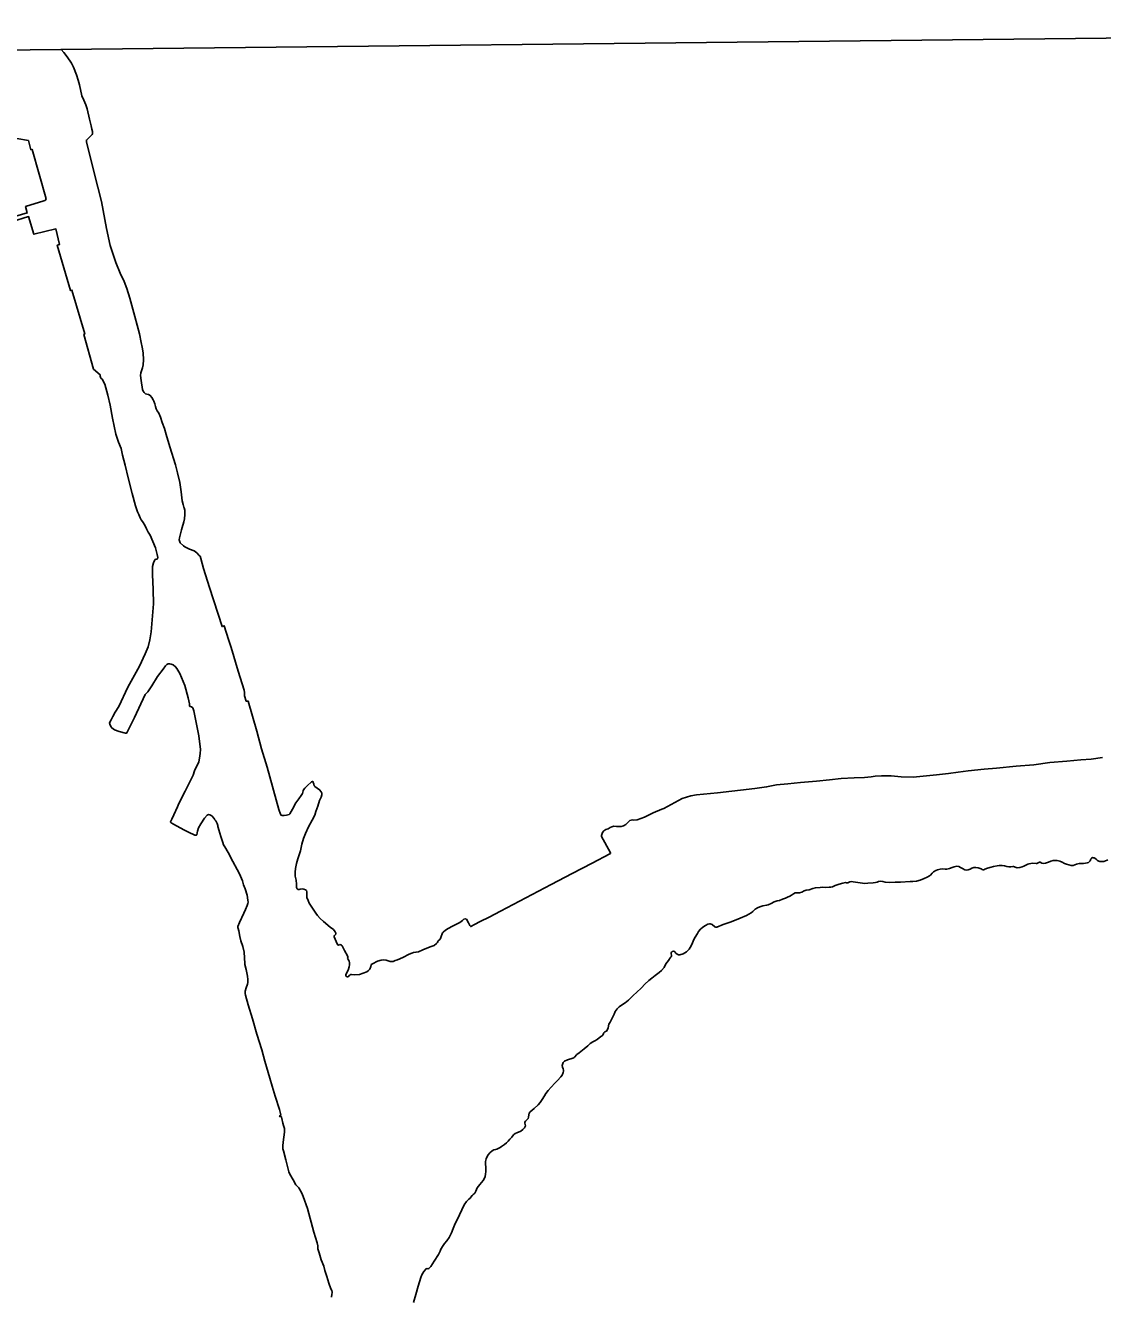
# Model space of a CAD drawing. Extents: x 3677843 to 3715951, y 511991 to 537744.
# Drawn here: x 3703535.3 to 3703912.7, y 516337.9 to 516783 of the extents above; entities that cross this region are included whole.
import ezdxf

# ---------------------------------------------------------------- set-up
doc = ezdxf.new("R2010")
doc.units = 0
doc.layers.add('V-ANNO-NPLT', color=7, linetype='Continuous')

msp = doc.modelspace()

# ---------------------------------------------------------------- linework, layer by layer
at = {"layer": 'V-ANNO-NPLT'}
for points in [[(3703073.83, 516769.32), (3704323.21, 516782.95), (3704331.36, 516065.13), (3703081.34, 516051.5), (3703073.83, 516769.32)], [(3703547.93, 516774.5), (3703548.84, 516773.49), (3703549.98, 516771.93), (3703551.54, 516769.73), (3703552.23, 516768.35), (3703553.29, 516765.6), (3703553.84, 516763.77), (3703554.25, 516762.12), (3703555.12, 516758.22), (3703555.81, 516756.7), (3703556.5, 516755.14), (3703556.96, 516753.68), (3703557.79, 516750.14), (3703558.11, 516748.68), (3703558.38, 516747.76), (3703558.66, 516746.61), (3703558.84, 516745.79), (3703558.89, 516745.28), (3703558.89, 516744.92), (3703558.75, 516744.69), (3703558.43, 516744.32), (3703557.74, 516743.63), (3703557.47, 516743.4), (3703557.14, 516743.08), (3703556.73, 516742.76), (3703556.73, 516742.07), (3703560.77, 516726.29), (3703562.06, 516721.25), (3703562.61, 516718.13), (3703563.8, 516711.85), (3703565.09, 516705.84), (3703565.82, 516703.41), (3703567.06, 516699.83), (3703568.58, 516696.16), (3703569.95, 516693.23), (3703570.92, 516690.75), (3703571.93, 516687.36), (3703573.67, 516680.94), (3703575.28, 516674.84), (3703575.92, 516671.9), (3703576.29, 516670.25), (3703576.56, 516668.23), (3703576.66, 516665.75), (3703576.56, 516664.06), (3703576.34, 516663), (3703576.11, 516662.31), (3703575.79, 516661.17), (3703575.69, 516660.25), (3703575.88, 516658.55), (3703576.34, 516655.39), (3703576.57, 516654.79), (3703576.98, 516654.33), (3703577.44, 516653.92), (3703577.94, 516653.74), (3703578.45, 516653.6), (3703579.09, 516653.33), (3703579.59, 516652.55), (3703580.1, 516651.81), (3703580.33, 516651.26), (3703580.74, 516650.34), (3703580.97, 516649.47), (3703581.15, 516648.6), (3703581.52, 516647.87), (3703582.03, 516647.13), (3703582.72, 516645.71), (3703583.31, 516643.83), (3703584.05, 516641.72), (3703584.69, 516639.61), (3703585.97, 516635.26), (3703587.95, 516628.97), (3703588.59, 516626.17), (3703589.42, 516622.78), (3703589.88, 516619.48), (3703590.29, 516616.4), (3703590.56, 516615.12), (3703590.84, 516614.2), (3703590.98, 516613.93), (3703591.21, 516613.15), (3703591.21, 516611.54), (3703591.02, 516610.03), (3703590.8, 516609.07), (3703590.25, 516607.05), (3703589.97, 516606.27), (3703589.79, 516605.3), (3703589.51, 516604.39), (3703589.28, 516603.42), (3703589.24, 516602.69), (3703589.42, 516601.96), (3703589.6, 516601.68), (3703590.75, 516600.63), (3703591.25, 516600.31), (3703592.86, 516599.39), (3703594.42, 516598.84), (3703595.34, 516598.15), (3703596.21, 516597.28)], [(3703532.3, 516743.28), (3703536.38, 516742.6), (3703537.3, 516739.39), (3703537.71, 516739.48), (3703542.62, 516722.14), (3703542.26, 516721.64), (3703541.84, 516721.45), (3703535.42, 516719.48), (3703536.02, 516717.23), (3703530.01, 516715.58)], [(3703530.47, 516714.16), (3703536.48, 516715.95), (3703538.31, 516709.76), (3703546.06, 516711.64), (3703547.26, 516706.18), (3703546.53, 516705.95), (3703551.16, 516690.04), (3703551.62, 516690.22), (3703556.16, 516674.85), (3703555.8, 516674.67), (3703559.24, 516662.56), (3703561.49, 516660.55), (3703561.53, 516660.09), (3703561.76, 516659.4), (3703562.22, 516659.03), (3703563.14, 516657.29), (3703564.24, 516653.39), (3703565.02, 516649.91), (3703565.85, 516645.32), (3703567, 516639.77), (3703567.32, 516638.71), (3703568.01, 516636.88), (3703568.88, 516634.68), (3703569.38, 516632.34), (3703570.26, 516628.85), (3703571.31, 516624.45), (3703572.69, 516618.95), (3703573.97, 516614.68), (3703574.62, 516612.53), (3703575.08, 516611.61), (3703575.53, 516610.46), (3703575.9, 516609.77), (3703576.36, 516609.13), (3703577.23, 516607.85), (3703577.78, 516606.52), (3703578.33, 516605.42), (3703579.07, 516604.32), (3703580.03, 516602.16), (3703580.86, 516599.91), (3703581.45, 516597.62), (3703581.73, 516596.47), (3703581.64, 516596.11), (3703581.5, 516595.97), (3703581.18, 516595.92), (3703580.77, 516595.83), (3703580.63, 516595.69), (3703580.22, 516594.68), (3703579.85, 516593.4), (3703579.85, 516590.6), (3703580.13, 516585.37), (3703580.17, 516580.28), (3703579.44, 516570.47), (3703578.89, 516567.67), (3703578.3, 516565.24), (3703577.29, 516562.76), (3703575.27, 516558.4), (3703571.28, 516551.11), (3703568.03, 516544.27), (3703566.83, 516542.39), (3703565.92, 516540.83), (3703565.37, 516539.69), (3703564.96, 516538.86), (3703564.82, 516538.45), (3703564.91, 516538.08), (3703565.28, 516537.3), (3703565.6, 516536.8), (3703566.51, 516536.2), (3703568.17, 516535.56), (3703570.37, 516535.01), (3703570.78, 516535.01), (3703571.01, 516535.28), (3703573.62, 516540.51), (3703577.29, 516548.5), (3703578.21, 516549.46)], [(3703596.21, 516597.28), (3703596.62, 516596.96), (3703596.85, 516596.22), (3703597.72, 516592.65), (3703599.79, 516586), (3703604.24, 516572.33), (3703605.02, 516572.61), (3703606.54, 516567.74), (3703607.41, 516564.99), (3703609.93, 516556.65), (3703612, 516550.04), (3703612.14, 516549.26), (3703612.14, 516548.02), (3703612.69, 516546.14), (3703613.33, 516546.23), (3703616.36, 516535.64), (3703618.06, 516529.45), (3703620.08, 516523.03), (3703624.13, 516508.24)], [(3703578.21, 516549.46), (3703579.68, 516551.52), (3703581.65, 516554.83), (3703583.57, 516557.35), (3703584.4, 516558.54), (3703584.86, 516559), (3703585.36, 516559.23), (3703585.96, 516559.23), (3703586.42, 516559.14), (3703587.15, 516558.86), (3703587.93, 516558.27), (3703588.39, 516557.67), (3703589.44, 516555.84), (3703591.19, 516551.66), (3703592.38, 516547.4), (3703592.8, 516545.29), (3703592.79, 516544.46), (3703592.93, 516544.33), (3703593.16, 516544.28), (3703593.57, 516544.19), (3703593.94, 516543.87), (3703594.4, 516542.77), (3703596.1, 516534.1), (3703596.65, 516529.28), (3703596.56, 516527.81), (3703596.38, 516526.16), (3703596.06, 516524.97), (3703595.69, 516524.14), (3703595.18, 516523.04), (3703594.63, 516521.81), (3703594.13, 516520.29), (3703591.33, 516514.6), (3703589.12, 516510.3)], [(3703790.89, 516515.59), (3703794.97, 516516.14), (3703798.46, 516516.86), (3703802.45, 516517.23), (3703806.84, 516517.66), (3703812.44, 516518.18), (3703817.02, 516518.57), (3703821.1, 516519.1), (3703825.64, 516519.31), (3703829.31, 516519.44), (3703831.65, 516519.73), (3703833.02, 516519.96), (3703835.26, 516520.07), (3703838.59, 516520.04), (3703842.1, 516519.64), (3703846.3, 516519.51), (3703849.85, 516519.92), (3703854.49, 516520.35), (3703858.64, 516520.87), (3703862.06, 516521.37), (3703865.58, 516521.75), (3703871.22, 516522.38), (3703875.45, 516522.75), (3703882.37, 516523.44), (3703888.56, 516523.92), (3703894.23, 516524.71), (3703900.18, 516525.22), (3703905.07, 516525.68), (3703908.61, 516525.9), (3703912.66, 516526.43)], [(3703630.35, 516489.27), (3703630.82, 516490.99), (3703631.71, 516493.71), (3703631.86, 516494.36), (3703632.17, 516496.14), (3703632.77, 516498.04), (3703633.46, 516499.78), (3703634.55, 516502.14), (3703635.75, 516504.53), (3703636.75, 516506.27), (3703637.13, 516507.52), (3703637.75, 516509.42), (3703638.42, 516511.38), (3703638.9, 516512.5), (3703639.19, 516513.37), (3703639.17, 516513.9), (3703638.9, 516514.46), (3703638.41, 516515.17), (3703637.58, 516515.73), (3703636.74, 516516.24), (3703636.49, 516516.53), (3703636.36, 516517.15), (3703636.06, 516518), (3703635.86, 516518.09), (3703635.53, 516517.87), (3703634.08, 516516.55), (3703633.26, 516515.72), (3703632.79, 516515.16), (3703632.68, 516514.83), (3703632.57, 516514.32), (3703632.44, 516513.89), (3703631.99, 516513.13), (3703631.08, 516512.02), (3703630.1, 516510.61), (3703628.9, 516508.4), (3703627.96, 516506.77), (3703627.72, 516506.53), (3703626.78, 516506.28), (3703625.98, 516506.1), (3703625.31, 516506.12), (3703624.89, 516506.3), (3703624.69, 516506.61), (3703624.13, 516508.24)], [(3703790.89, 516515.59), (3703777.72, 516514.02), (3703772.91, 516513.62), (3703770.46, 516513.4), (3703768.49, 516513.04), (3703765.41, 516512.05), (3703758.97, 516508.63)], [(3703612.41, 516473.23), (3703613.06, 516474.6), (3703613.26, 516475.24), (3703613.32, 516475.73), (3703613.25, 516476.45), (3703612.98, 516478.23), (3703612.35, 516480.4), (3703611.79, 516481.87), (3703611.35, 516483.23), (3703610.29, 516485.69), (3703609.49, 516487.25), (3703608.01, 516490.01), (3703606.42, 516493.14), (3703605.17, 516495.19), (3703604.77, 516495.88), (3703604.45, 516496.62), (3703603.85, 516498.83), (3703603.13, 516501.13), (3703602.88, 516501.88), (3703602.79, 516502.24), (3703602.77, 516502.64), (3703602.57, 516503.34), (3703602.01, 516504.21), (3703601.72, 516504.58), (3703601.43, 516505.1), (3703600.64, 516505.97), (3703599.97, 516506.41), (3703599.46, 516506.48), (3703599.01, 516506.21), (3703598.1, 516505.16), (3703596.78, 516503.17), (3703595.94, 516501.85), (3703595.65, 516500.67), (3703595.56, 516500.04), (3703595.41, 516499.4), (3703595.23, 516499.19), (3703594.71, 516499.24), (3703592.52, 516500.33), (3703590.89, 516501.11), (3703587.23, 516503.09), (3703586.38, 516503.6), (3703586.22, 516503.76), (3703586.2, 516503.96), (3703586.67, 516504.9), (3703587.36, 516506.37), (3703588.58, 516509.21), (3703589.12, 516510.3)], [(3703681.65, 516465.28), (3703682.47, 516465.91), (3703683.4, 516466.54), (3703684.95, 516467.35), (3703686.3, 516468.09), (3703687.56, 516468.68), (3703688.42, 516469.33), (3703688.91, 516469.77), (3703689.39, 516469.98), (3703689.84, 516469.82), (3703690.56, 516468.5), (3703690.92, 516467.77), (3703691.07, 516467.57), (3703691.37, 516467.23), (3703692.69, 516467.91), (3703694.64, 516468.97), (3703697.79, 516470.52), (3703701.79, 516472.61), (3703719.57, 516481.97), (3703726.92, 516485.81), (3703733.84, 516489.46), (3703740.06, 516492.67), (3703740.29, 516492.81), (3703740.33, 516492.85), (3703740.35, 516492.96), (3703740.17, 516493.27), (3703737.18, 516498.8), (3703737.14, 516498.98), (3703737.16, 516499.16), (3703737.51, 516500.12), (3703737.95, 516500.72), (3703738.61, 516501.19), (3703739.47, 516501.51), (3703740.2, 516501.96), (3703740.76, 516502.2), (3703741.45, 516502.34), (3703742.36, 516502.33), (3703743.22, 516502.22), (3703744.02, 516502.29), (3703744.86, 516502.56), (3703745.62, 516502.92), (3703746.28, 516503.6), (3703746.68, 516504.04), (3703747.12, 516504.36), (3703747.96, 516504.56), (3703748.52, 516504.52), (3703749.65, 516504.62), (3703750.87, 516505.09), (3703752.24, 516505.57), (3703753.66, 516506.26), (3703755.21, 516507.01), (3703758.26, 516508.29), (3703758.97, 516508.63)], [(3703914.5, 516490.58), (3703914.26, 516490.45), (3703913.65, 516490.19), (3703913.08, 516490.06), (3703912.58, 516489.99), (3703912.32, 516489.97), (3703912.02, 516490), (3703911.67, 516490.06), (3703911.32, 516490.18), (3703910.9, 516490.36), (3703910.66, 516490.54), (3703910.5, 516490.68), (3703909.93, 516491.14), (3703909.66, 516491.32), (3703909.45, 516491.35), (3703909.17, 516491.39), (3703908.9, 516491.25), (3703908.73, 516491.08), (3703908.58, 516490.88), (3703908.48, 516490.65)], [(3703681.65, 516465.28), (3703681.47, 516465.02), (3703681.34, 516464.66), (3703681.03, 516463.72), (3703680.78, 516463.01), (3703680.56, 516462.72), (3703679.94, 516462.18), (3703679.78, 516461.94), (3703679.65, 516461.67), (3703679.31, 516461.27), (3703678.53, 516460.64), (3703677.09, 516460.06), (3703674.54, 516459.01), (3703672.99, 516458.38), (3703672.12, 516458.2), (3703671.31, 516458.11), (3703670.71, 516457.93), (3703669.77, 516457.55), (3703667.55, 516456.39), (3703665.74, 516455.61), (3703664.9, 516455.32), (3703664.12, 516455.02), (3703663.58, 516454.96), (3703663.16, 516455.02), (3703662.46, 516455.22), (3703661.66, 516455.49), (3703660.88, 516455.51), (3703659.95, 516455.42), (3703658.68, 516455.06), (3703656.96, 516454.19), (3703656.51, 516453.9), (3703656.47, 516453.79), (3703656.36, 516453.25), (3703656, 516452.34), (3703655.54, 516451.8), (3703654.89, 516451.4), (3703652.42, 516450.44), (3703650.7, 516450.26), (3703649.54, 516450.41), (3703649.25, 516450.39), (3703648.96, 516450.21), (3703648.78, 516450.03), (3703648.56, 516449.67), (3703648.4, 516449.58), (3703648.02, 516449.61), (3703647.76, 516449.78), (3703647.6, 516450.1), (3703647.62, 516450.3), (3703647.84, 516450.83), (3703648.38, 516451.99), (3703648.76, 516453.09), (3703648.87, 516453.84), (3703648.84, 516454.6), (3703648.71, 516455.09), (3703648.3, 516455.87), (3703648.22, 516456.12), (3703648.24, 516456.36), (3703648.28, 516456.56), (3703648.19, 516456.99), (3703647.1, 516458.81), (3703646.25, 516460.42), (3703646.05, 516460.71), (3703645.82, 516460.86), (3703645.44, 516460.89), (3703645, 516460.75), (3703644.75, 516460.77), (3703644.55, 516461.15), (3703643.52, 516463.63), (3703643.52, 516463.85), (3703643.61, 516464.12), (3703643.94, 516464.43), (3703644.03, 516464.52), (3703644.08, 516464.96), (3703643.9, 516465.39), (3703643.21, 516466.17), (3703642.09, 516467.01), (3703639.77, 516469.02), (3703638.61, 516470.08), (3703637.69, 516471.04), (3703637.09, 516471.87), (3703634.79, 516475.39), (3703634.34, 516476.35), (3703633.98, 516477.37), (3703633.91, 516478.04), (3703633.93, 516478.89), (3703633.96, 516479.33), (3703633.78, 516479.84), (3703633.51, 516480.09), (3703632.82, 516480.33), (3703632.33, 516480.38), (3703631.61, 516480.31), (3703631.23, 516480.2), (3703630.79, 516480.22), (3703630.5, 516480.44), (3703630.27, 516480.91), (3703630.27, 516482.05), (3703630.16, 516483.52), (3703629.89, 516484.9), (3703629.82, 516486.31), (3703629.93, 516487.6), (3703630.35, 516489.27)], [(3703822.58, 516482.61), (3703823, 516482.53), (3703823.38, 516482.59), (3703824.15, 516482.87), (3703824.66, 516482.98), (3703825.33, 516482.94), (3703829.4, 516482.35), (3703830.4, 516482.4), (3703832.26, 516482.52), (3703833.1, 516482.64), (3703833.66, 516482.75), (3703834.19, 516483), (3703834.79, 516483.14), (3703835.63, 516483.05), (3703836.48, 516482.81), (3703838.19, 516482.67), (3703840.03, 516482.77), (3703841.9, 516482.74), (3703845.21, 516482.96), (3703846.21, 516482.99), (3703847.47, 516483.15), (3703848.76, 516483.52), (3703850.15, 516484.04), (3703851.26, 516484.47), (3703852.06, 516484.94), (3703852.41, 516485.25), (3703852.94, 516485.9), (3703853.47, 516486.41), (3703854.2, 516486.84), (3703854.89, 516487.09), (3703855.77, 516487.29), (3703856.48, 516487.39), (3703857.53, 516487.37), (3703858.13, 516487.33), (3703859.08, 516487.51), (3703860.03, 516487.9), (3703860.72, 516488.19), (3703861.56, 516488.35), (3703862.27, 516488.25), (3703862.94, 516487.96), (3703863.61, 516487.57), (3703864.41, 516487.08), (3703865.04, 516486.98), (3703865.57, 516487.09), (3703866.28, 516487.36), (3703866.92, 516487.63), (3703867.52, 516487.86), (3703868.21, 516487.88), (3703869.12, 516487.8), (3703870.12, 516487.47), (3703870.5, 516487.21), (3703870.79, 516487.1), (3703871.01, 516487.12), (3703871.43, 516487.28), (3703872.34, 516487.67), (3703873.58, 516488.03), (3703874.51, 516488.28), (3703875.71, 516488.49), (3703876.49, 516488.58), (3703877.51, 516488.61), (3703878.35, 516488.51), (3703879.18, 516488.31), (3703879.82, 516488.18), (3703880.49, 516488.19), (3703881.18, 516488.26), (3703881.49, 516488.24), (3703882.44, 516487.91), (3703882.76, 516487.84), (3703883.71, 516487.9), (3703884.44, 516488.14), (3703885.02, 516488.39), (3703885.81, 516488.75), (3703886.5, 516489.09), (3703886.94, 516489.23), (3703887.54, 516489.36), (3703888.16, 516489.39), (3703889.34, 516489.29), (3703889.59, 516489.36), (3703890.1, 516489.58), (3703890.52, 516489.76), (3703890.83, 516489.76), (3703891.41, 516489.43), (3703891.92, 516489.33), (3703892.7, 516489.44), (3703893.76, 516489.78), (3703894.58, 516490.14), (3703895.31, 516490.33), (3703896.04, 516490.4), (3703896.71, 516490.36), (3703897.64, 516490.12), (3703898.51, 516489.77), (3703899.36, 516489.35), (3703900.07, 516489.02), (3703901.63, 516488.63), (3703902.41, 516488.62), (3703902.98, 516488.8), (3703903.58, 516489.02), (3703904.47, 516489.27), (3703905.18, 516489.37), (3703905.98, 516489.37), (3703906.71, 516489.4)], [(3703906.71, 516489.4), (3703907.27, 516489.51), (3703907.75, 516489.72), (3703908.08, 516490.03), (3703908.26, 516490.28), (3703908.48, 516490.65)], [(3703737.9, 516429.76), (3703737.98, 516430), (3703738.27, 516430.31), (3703738.56, 516430.43), (3703738.87, 516430.61), (3703739.09, 516430.9), (3703739.44, 516431.77), (3703739.74, 516432.97), (3703740.16, 516433.77), (3703741.04, 516435.31), (3703741.61, 516436.58), (3703741.98, 516437.47), (3703742.66, 516438.38), (3703743.37, 516439.14), (3703744.16, 516439.66), (3703745.4, 516440.44), (3703746.55, 516441.41), (3703748.38, 516443.17), (3703749.42, 516444.14), (3703751.1, 516445.75), (3703752.27, 516447.04), (3703753.68, 516448.29), (3703754.83, 516449.08), (3703755.98, 516450.02), (3703757.3, 516451.07), (3703758.12, 516451.83), (3703759.07, 516452.9), (3703759.68, 516454.15), (3703760.56, 516455.38), (3703761.25, 516456.23), (3703761.53, 516456.65), (3703761.62, 516456.92), (3703761.55, 516457.9), (3703761.61, 516458.21), (3703761.9, 516458.52), (3703762.47, 516458.63), (3703762.81, 516458.41), (3703763.23, 516457.93), (3703763.7, 516457.53), (3703764.15, 516457.27), (3703764.61, 516457.29), (3703765.75, 516457.63), (3703766.92, 516458.35), (3703767.82, 516459.31), (3703768.55, 516460.41), (3703769.03, 516461.52), (3703769.47, 516462.63), (3703769.93, 516463.55), (3703770.78, 516464.82), (3703771.16, 516465.44), (3703771.84, 516466.27), (3703772.66, 516467.01), (3703773.59, 516467.64), (3703774.34, 516468.06), (3703774.98, 516468.18), (3703775.25, 516468.13), (3703775.87, 516467.9), (3703776.81, 516467.15), (3703777.21, 516466.97), (3703777.59, 516467.04), (3703779.72, 516467.92), (3703782.57, 516468.83), (3703785.76, 516470.14), (3703787.96, 516471.06), (3703789.6, 516471.98), (3703790.19, 516472.47), (3703790.94, 516473.26), (3703791.74, 516473.77), (3703792.56, 516474.16), (3703793.69, 516474.5), (3703794.95, 516474.68), (3703795.55, 516474.88), (3703796.59, 516475.29), (3703797.68, 516475.88), (3703798.7, 516476.19), (3703799.47, 516476.4), (3703800.51, 516476.81), (3703801.56, 516477.19), (3703802.35, 516477.53), (3703803.11, 516477.87), (3703803.75, 516478.25), (3703804.41, 516478.74), (3703804.94, 516478.99), (3703805.65, 516479.08), (3703806.52, 516479.07), (3703807.34, 516479.23), (3703808.16, 516479.68), (3703808.89, 516479.93), (3703809.93, 516480.09), (3703811.13, 516480.52), (3703812.06, 516480.83), (3703813.7, 516480.93), (3703814.46, 516481.07), (3703815.75, 516480.92), (3703816.88, 516481), (3703817.5, 516481.07), (3703818.01, 516481.18), (3703818.94, 516481.57), (3703820.36, 516482.06), (3703821.71, 516482.45), (3703822.58, 516482.61)], [(3703622.86, 516407.75), (3703621.78, 516411.32), (3703620.98, 516414.13), (3703619.23, 516420.02), (3703618.13, 516423.97), (3703616.45, 516429.5), (3703614.9, 516434.84), (3703613.39, 516439.77), (3703612.47, 516443.23), (3703612.36, 516443.79), (3703612.36, 516444.63), (3703612.65, 516445.8), (3703613.16, 516447.07), (3703613.27, 516447.56), (3703613.27, 516448.63), (3703613.13, 516449.86), (3703612.68, 516452.16), (3703612.26, 516453.88), (3703612.21, 516454.28), (3703612.12, 516456.29), (3703611.92, 516458.3), (3703611.53, 516460.28), (3703610.86, 516462.27), (3703610.46, 516463.79), (3703610.08, 516465.71), (3703609.83, 516466.55), (3703609.76, 516466.93), (3703609.78, 516467.22), (3703610.32, 516468.63), (3703611.81, 516471.89), (3703612.41, 516473.23)], [(3703680.88, 516354.16), (3703681.65, 516355.5), (3703682.16, 516356.14), (3703682.95, 516357.1), (3703683.74, 516358.29), (3703684.58, 516359.87), (3703685.19, 516361.43), (3703685.67, 516362.56), (3703687.45, 516366.22), (3703689.09, 516369.69), (3703689.86, 516370.85), (3703690.63, 516371.68), (3703691.09, 516372.06), (3703691.4, 516372.37), (3703691.89, 516373.02), (3703692.2, 516373.33), (3703692.51, 516373.56), (3703692.82, 516373.83), (3703693.14, 516374.47), (3703693.63, 516375.63), (3703694.55, 516376.86), (3703695.65, 516378.29), (3703696.13, 516379.09), (3703696.35, 516379.65), (3703696.55, 516380.45), (3703696.65, 516381.4), (3703696.6, 516382.69), (3703696.5, 516384.2), (3703696.54, 516384.87), (3703696.76, 516385.8), (3703697.09, 516386.69), (3703697.46, 516387.27), (3703698.05, 516387.94), (3703698.87, 516388.61), (3703699.47, 516388.95), (3703700.05, 516389.09), (3703700.51, 516389.27), (3703701, 516389.49), (3703701.6, 516389.85), (3703702.11, 516390.14), (3703703.19, 516390.91), (3703703.81, 516391.4), (3703704.45, 516392), (3703705.09, 516392.72), (3703705.7, 516393.48), (3703706.36, 516394.21), (3703706.92, 516394.66), (3703707.52, 516394.91), (3703708.93, 516395.52), (3703709.55, 516396.06), (3703710.17, 516396.68), (3703710.43, 516397.13), (3703710.5, 516397.42), (3703710.43, 516397.86), (3703710.25, 516398.35), (3703710.29, 516398.73), (3703710.51, 516399.04), (3703711.04, 516399.53), (3703711.41, 516399.95), (3703711.57, 516400.42), (3703711.72, 516401.29), (3703711.82, 516401.78), (3703712.18, 516402.32), (3703712.84, 516402.83), (3703713.61, 516403.5), (3703714.94, 516404.75), (3703715.62, 516405.56), (3703716.37, 516406.65), (3703717.12, 516407.9), (3703717.64, 516408.75), (3703718.44, 516409.75), (3703719.47, 516410.96), (3703720.84, 516412.3), (3703721.72, 516413.26), (3703722.87, 516414.53), (3703723.31, 516415.16), (3703723.68, 516416.03), (3703723.81, 516416.56), (3703723.83, 516416.89), (3703723.67, 516417.36), (3703723.49, 516417.91), (3703723.42, 516418.56), (3703723.49, 516418.94), (3703723.75, 516419.58), (3703724.17, 516420.1), (3703725.21, 516420.55), (3703727.05, 516421.07), (3703727.45, 516421.27), (3703727.69, 516421.47), (3703728.48, 516422.34), (3703729.37, 516422.97), (3703731.09, 516424.43), (3703732.3, 516425.48), (3703733.14, 516426.24), (3703734.05, 516426.84), (3703734.78, 516427.18), (3703735.62, 516427.7), (3703736.95, 516428.66), (3703737.39, 516428.98), (3703737.76, 516429.36), (3703737.9, 516429.76)], [(3703640.28, 516346.75), (3703639.85, 516348.23), (3703638.96, 516350.5), (3703638.26, 516352.93), (3703637.81, 516354.35), (3703637.79, 516355), (3703637.77, 516355.31), (3703637.54, 516356.38), (3703636.38, 516360.11), (3703634.18, 516368.47), (3703632.68, 516372.61), (3703632.12, 516373.81), (3703631.07, 516375.69), (3703630.54, 516376.29), (3703630.13, 516376.78), (3703629.19, 516378.43), (3703627.99, 516380.48), (3703627.67, 516381.32), (3703627.25, 516382.68), (3703626.58, 516385.51), (3703625.7, 516388.59), (3703625.54, 516389.39), (3703625.52, 516390.37), (3703625.63, 516391.62), (3703626.14, 516395.21), (3703626.16, 516396.15), (3703626.14, 516396.42), (3703626, 516396.86), (3703625.76, 516397.51), (3703625.49, 516398.36), (3703625.15, 516399.98), (3703625.08, 516400.45), (3703624.93, 516400.63), (3703624.55, 516400.59), (3703624.41, 516400.85), (3703624.81, 516401.08), (3703624.86, 516401.28), (3703624.37, 516403.11), (3703622.86, 516407.75)], [(3703671.31, 516335.5), (3703672.06, 516338.25), (3703672.98, 516341.2), (3703673.89, 516344.22), (3703674.24, 516345.24), (3703674.89, 516346.31), (3703675.69, 516347.28), (3703676, 516347.37), (3703676.27, 516347.34), (3703676.65, 516347.46), (3703677.36, 516348.13), (3703678.5, 516349.94), (3703680.1, 516352.33), (3703680.66, 516353.44), (3703680.88, 516354.16)], [(3703642.62, 516337.32), (3703642.72, 516338.37), (3703642.75, 516338.88), (3703642.75, 516339.15), (3703642.63, 516339.71), (3703642.36, 516340.33), (3703641.6, 516342.25), (3703640.91, 516344.56), (3703640.28, 516346.75)]]:
    msp.add_lwpolyline(points, dxfattribs=at)

doc.saveas('drawing.dxf')
